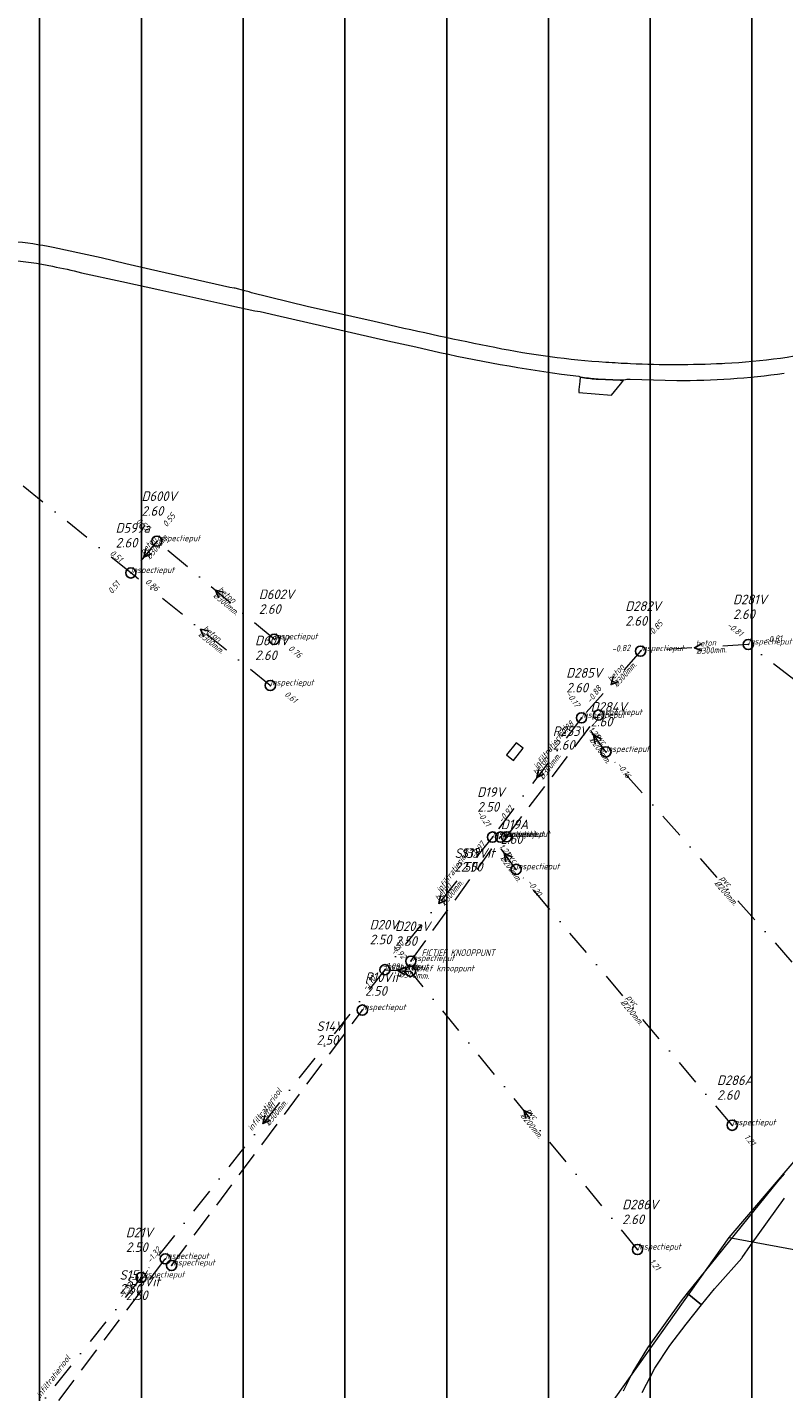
# Model space of a CAD drawing. Extents: x 148869 to 161638, y 453607 to 469810.
# Tile 762 of 1056: x 156635 to 156784, y 467555 to 467823. Entities that reach past the tile are written whole.
import ezdxf
from ezdxf.lldxf.tags import DXFTag

# ---------------------------------------------------------------- set-up
doc = ezdxf.new("R2010")
doc.units = 0
doc.header["$PDMODE"] = 32
doc.header["$PDSIZE"] = 2
doc.linetypes.add('RI-HWA', pattern=[7.4, 5, -2.4])
doc.linetypes.add('RI-VWA', pattern=[11, 5, -3, 0, -3])
doc.layers.get('0').update_dxf_attribs({"linetype": 'CONTINUOUS'})
doc.layers.get('DEFPOINTS').update_dxf_attribs({"linetype": 'CONTINUOUS'})
doc.layers.add('2022 hatch', color=10, linetype='CONTINUOUS')
for name, color, linetype, lineweight in [('B-OI-RI-BIJZONDERDERHEDEN-T18', 134, 'CONTINUOUS', 18), ('B-OI-RI-DRUKLEIDING-G-niet meenemen', 190, 'RI-PERS', 18), ('B-OI-RI-HWA-PUTDEKSELHOOGTE-T25', 150, 'CONTINUOUS', 25), ('B-OI-RI-HWA-PUTNUMMER-T25', 150, 'CONTINUOUS', 25), ('B-OI-RI-HWA_IT TRANSPORTLEIDING-G', 134, 'RI-HWA', 18), ('B-OI-RI-HWA_RIOOLPUT-S', 150, 'CONTINUOUS', 25), ('B-OI-RI-STRENGTYPE-T18', 31, 'CONTINUOUS', 18), ('B-OI-RI-STROOMRICHTING-S', 252, 'CONTINUOUS', 25), ('B-OI-RI-VWA-BOB-T18', 34, 'CONTINUOUS', 18), ('B-OI-RI-VWA-DIAMETER-T18', 34, 'CONTINUOUS', 18), ('B-OI-RI-VWA-MATERIAAL-T18', 34, 'CONTINUOUS', 18), ('B-OI-RI-VWA_PUTDEKSELHOOGTE-T25', 34, 'CONTINUOUS', 25), ('B-OI-RI-VWA_PUTNUMMER-T25', 34, 'CONTINUOUS', 25), ('B-OI-RI-VWA_RIOOLPUT-S', 34, 'CONTINUOUS', 25), ('B-OI-RI-VWA_TRANSPORTLEIDING-G', 34, 'RI-VWA', 18), ('B-RO-VH-VERHARDING_ASFALT-GV', 251, 'CONTINUOUS', 18), ('B-RO-VH-VERHARDING_STRAATBAKSTEEN-GV', 251, 'CONTINUOUS', 18)]:
    doc.layers.add(name, color=color, linetype=linetype, lineweight=lineweight)
doc.styles.add('NLCS-ISO-M500-T18_CURSIEF', font='NLCS-ISO.ttf', dxfattribs={"oblique": 15, "height": 0.9})
doc.styles.add('NLCS-ISO-M750-T25_CURSIEF', font='NLCS-ISO.ttf', dxfattribs={"oblique": 15, "height": 1.875})
tags = doc.linetypes.add('RI-PERS', pattern='A,7,-2,["P",Standard,S=1.8,R=0,X=-0.5,Y=-0.9],-2,7,-2,[102,NLCS.SHX,S=1,R=180,X=0,Y=0],-2', length=22).pattern_tags.tags
tags[6] = DXFTag(74, 10)

# ---------------------------------------------------------------- blocks, each defined once
blk = doc.blocks.new('ACMAP_ANN_TEMPLATE_strengtype')
at = {"color": 0, "linetype": 'ByBlock', "style": 'NLCS-ISO-M500-T18_CURSIEF', "oblique": 15}
blk.add_attdef('type', (-0.78, 3.09), '', height=1.2, dxfattribs=at)
blk = doc.blocks.new('ACMAP_ANN_TEMPLATE_vwa-diam')
at = {"color": 0, "linetype": 'ByBlock', "style": 'NLCS-ISO-M500-T18_CURSIEF', "oblique": 15}
blk.add_attdef('vwa-diam', (0.3, -1.3), '', height=1.2, dxfattribs=at)
blk = doc.blocks.new('ACMAP_ANN_TEMPLATE_vwa-materiaal')
at = {"color": 0, "linetype": 'ByBlock', "style": 'NLCS-ISO-M500-T18_CURSIEF', "oblique": 15}
blk.add_attdef('vwa-mat', (0.3, 0.2), '', height=1.2, dxfattribs=at)
blk = doc.blocks.new('ACMAP_ANN_TEMPLATE_vwa-nap-l')
at = {"color": 0, "linetype": 'ByBlock', "style": 'NLCS-ISO-M500-T18_CURSIEF', "oblique": 15}
blk.add_attdef('vwa-nap-l', (3.3, 0.2), '', height=1.2, dxfattribs=at)
blk = doc.blocks.new('ACMAP_ANN_TEMPLATE_vwa-nap-r')
at = {"color": 0, "linetype": 'ByBlock', "style": 'NLCS-ISO-M500-T18_CURSIEF', "oblique": 15}
blk.add_attdef('vwa-nap-r', (-5.6, 0.2), '', height=1.2, dxfattribs=at)
blk = doc.blocks.new('ACMAP_ANN_TEMPLATE_hwa-puth')
at = {"color": 0, "linetype": 'ByBlock', "style": 'NLCS-ISO-M750-T25_CURSIEF', "oblique": 15}
blk.add_attdef('hwa-puth', (-9, -6.8), '', height=1.88, dxfattribs=at)
blk = doc.blocks.new('ACMAP_ANN_TEMPLATE_hwa-putnr')
at = {"color": 0, "linetype": 'ByBlock', "style": 'NLCS-ISO-M750-T25_CURSIEF', "oblique": 15}
blk.add_attdef('hwa-putnr', (-9, -4.1), '', height=1.88, dxfattribs=at)
blk = doc.blocks.new('ACMAP_ANN_TEMPLATE_type knoop')
at = {"layer": 'DEFPOINTS', "style": 'NLCS-ISO-M500-T18_CURSIEF', "oblique": 15}
blk.add_attdef('type_knoop', (0, 0), '', height=1.2, dxfattribs=at)
blk = doc.blocks.new('ACMAP_ANN_TEMPLATE_vwa-puth')
at = {"color": 0, "linetype": 'ByBlock', "style": 'NLCS-ISO-M750-T25_CURSIEF', "oblique": 15}
blk.add_attdef('vwa-puth', (-3, 5), '', height=1.88, dxfattribs=at)
blk = doc.blocks.new('ACMAP_ANN_TEMPLATE_vwa-putnr')
at = {"color": 0, "linetype": 'ByBlock', "style": 'NLCS-ISO-M750-T25_CURSIEF', "oblique": 15}
blk.add_attdef('vaw-putnr', (-3, 7.9), '', height=1.88, dxfattribs=at)

msp = doc.modelspace()

# ---------------------------------------------------------------- hatches: boundary and pattern name
at = {"layer": '2022 hatch'}
h = msp.add_hatch(dxfattribs=at)
h.set_pattern_fill('ANSI31', color=256, scale=19.992, angle=45)
h.set_pattern_definition([(90, (0, 0), (-19.992, 0), [])])
h.paths.add_polyline_path([(158379.84, 467996.89), (158366.84, 468022.67), (158189.84, 468166.16), (157828.17, 468458.42), (157739.22, 468518.82), (157641.11, 468619.81), (157530.39, 468683.16), (157482.59, 468721.96), (157387.79, 468799.09), (157358.04, 468834.15), (157275.29, 468902.27), (157210.79, 468954.43), (157194.02, 469053.71), (156902.95, 469077.05), (156826.8, 468954.1), (156792.27, 468881.17), (156787.74, 468869.52), (156766.12, 468853.14), (156708.66, 468812.18), (156684.68, 468714.31), (156691.12, 468637.35), (156646.96, 468557.82), (156546.37, 468484.25), (156540.57, 468402.6), (156240.02, 468051.1), (156133.15, 468060.94), (155534.46, 467899.58), (155877.43, 467514.28), (156068.55, 467349.02), (156564.13, 467124.76), (157053.01, 467402.65), (157255.96, 467459.7), (157295.2, 467601.79), (157494.95, 467833.47), (157733.53, 467653.62), (157958.73, 467372.41), (158076.05, 467263.89), (158097.91, 467222.3), (158172.49, 467148.19), (158328.77, 467127.74), (158565.83, 467340.97), (158654.01, 467555.95), (158521.87, 467664.49), (158523.64, 467683.01), (158588.43, 467828.66)])

# ---------------------------------------------------------------- linework, layer by layer
at = {"layer": 'B-OI-RI-DRUKLEIDING-G-niet meenemen'}
for p, q in [((156772.77, 467585), (156831.44, 467653.45)), ((156749.11, 467551.63), (156772.77, 467585)), ((156772.77, 467585), (156814.3, 467577.31))]:
    msp.add_line(p, q, dxfattribs=at)
at = {"layer": 'B-OI-RI-HWA_IT TRANSPORTLEIDING-G', "color": 251}
for p, q in [((156729.07, 467663.64), (156747.15, 467687.56)), ((156710.26, 467639.25), (156727.87, 467663.6)), ((156663.26, 467579.49), (156700.73, 467629.63)), ((156618.81, 467523.46), (156662.03, 467580.78))]:
    msp.add_line(p, q, dxfattribs=at)
at = {"layer": 'B-OI-RI-HWA_RIOOLPUT-S', "color": 251}
for p in [(156747.15, 467687.56), (156727.87, 467663.6), (156729.07, 467663.64), (156710.26, 467639.25), (156700.73, 467629.63), (156662.03, 467580.78), (156663.26, 467579.49)]:
    msp.add_point(p, dxfattribs=at)
at = {"layer": 'B-OI-RI-STROOMRICHTING-S', "color": 251}
for points in [[(156658.18, 467720.28), (156657.8, 467718.58), (156659.39, 467719.29)], [(156673.45, 467711.69), (156671.89, 467712.07), (156672.52, 467710.59)], [(156670.52, 467704.07), (156668.95, 467704.41), (156669.61, 467702.95)], [(156767.36, 467701.57), (156765.96, 467700.77), (156767.45, 467700.14)], [(156749.99, 467695.12), (156749.58, 467693.56), (156751.08, 467694.16)], [(156747.71, 467682.85), (156746.17, 467683.67), (156746.45, 467681.94)], [(156735.32, 467676.89), (156735.04, 467675.3), (156736.48, 467676.03)], [(156730.15, 467659.63), (156728.61, 467660.43), (156728.9, 467658.71)], [(156716.08, 467652.15), (156715.73, 467650.58), (156717.2, 467651.24)], [(156709.27, 467638.09), (156707.67, 467637.41), (156709.17, 467636.53)], [(156681.55, 467608.92), (156681.21, 467607.34), (156682.67, 467608.03)], [(156733.95, 467609.27), (156732.48, 467609.93), (156732.83, 467608.36)]]:
    msp.add_lwpolyline(points, dxfattribs=at)
at = {"layer": 'B-OI-RI-VWA_RIOOLPUT-S'}
for p in [(156660.36, 467721.7), (156655.26, 467715.46), (156683.41, 467702.43), (156776.55, 467701.42), (156755.39, 467700.11), (156682.65, 467693.36), (156743.78, 467687.01), (156748.58, 467680.32), (156726.3, 467663.6), (156730.93, 467657.26), (156705.17, 467637.56), (156710.17, 467637.25), (156773.4, 467607.02), (156754.79, 467582.61), (156657.27, 467577.13)]:
    msp.add_point(p, dxfattribs=at)
at = {"layer": 'B-OI-RI-VWA_TRANSPORTLEIDING-G', "color": 251}
for p, q in [((156655.26, 467715.46), (156600.68, 467759.37)), ((156660.36, 467721.7), (156655.26, 467715.46)), ((156683.41, 467702.43), (156660.36, 467721.7)), ((156682.65, 467693.36), (156655.26, 467715.46)), ((156755.39, 467700.11), (156743.78, 467687.01)), ((156776.55, 467701.42), (156755.39, 467700.11)), ((156794.27, 467687.81), (156776.55, 467701.42)), ((156743.78, 467687.01), (156726.3, 467663.6)), ((156748.58, 467680.32), (156743.78, 467687.01)), ((156792.55, 467630.77), (156748.58, 467680.32)), ((156726.3, 467663.6), (156705.17, 467637.56)), ((156730.93, 467657.26), (156726.3, 467663.6)), ((156773.4, 467607.02), (156730.93, 467657.26)), ((156705.17, 467637.56), (156657.27, 467577.13)), ((156705.17, 467637.56), (156710.17, 467637.25)), ((156754.79, 467582.61), (156710.17, 467637.25)), ((156657.27, 467577.13), (156609.56, 467517.13))]:
    msp.add_line(p, q, dxfattribs=at)
at = {"layer": 'B-RO-VH-VERHARDING_ASFALT-GV'}
for points in [[(156639.98, 467779.39, 0.056952), (156623.92, 467780.73)], [(156622.99, 467776.97, -0.068607), (156639.88, 467775.67)], [(156639.88, 467775.67, -0.013248), (156645.55, 467774.42)], [(156726.76, 467759.7, -0.006897), (156704.73, 467764.42)], [(156715.93, 467758.77, 0.022621), (156743.26, 467754.07)], [(156748.58, 467756.81, -0.034183), (156726.76, 467759.7)], [(156793.64, 467759.6, -0.045548), (156771.92, 467756.58)], [(156753.42, 467756.53, -0.006), (156748.58, 467756.81)], [(156771.43, 467756.55, -0.023475), (156753.42, 467756.53)], [(156743.98, 467753.85, 0.025905), (156747.07, 467753.52)], [(156752.1, 467753.37, -0.089625), (156753.32, 467753.49)], [(156762.5, 467753.26, 0.035441), (156783.58, 467754.68)]]:
    msp.add_lwpolyline(points, format="xyb", dxfattribs=at)
at = {"layer": 'B-RO-VH-VERHARDING_ASFALT-GV', "flags": 128}
for points in [[(156704.73, 467764.42), (156703.04, 467764.83), (156689.92, 467767.8), (156678.97, 467770.45), (156678.5, 467770.63), (156677.67, 467770.89), (156675.73, 467771.36), (156675.52, 467771.4), (156674.67, 467771.48), (156659.11, 467775.06), (156654.26, 467776.18), (156649.41, 467777.31), (156645.74, 467778.15), (156639.98, 467779.39)], [(156645.55, 467774.42), (156653.45, 467772.7), (156660.94, 467771.07), (156673.88, 467768.17), (156675.12, 467767.94), (156679.59, 467766.96), (156680.65, 467766.79), (156683.73, 467766.11), (156705.74, 467761.07), (156711.22, 467759.87), (156715.93, 467758.77)], [(156771.92, 467756.58), (156771.43, 467756.55)], [(156743.26, 467754.07), (156743.5, 467753.99), (156743.51, 467753.92), (156743.98, 467753.85)], [(156747.07, 467753.52), (156751.39, 467753.31), (156752.05, 467753.3), (156752.1, 467753.37)], [(156753.32, 467753.49), (156762.5, 467753.26)], [(156783.57, 467597.51), (156782.26, 467595.98), (156764.56, 467574.04), (156767.37, 467571.74), (156769.92, 467574.91), (156770.48, 467575.54), (156775.26, 467580.94), (156775.36, 467581.05), (156776.96, 467583.43), (156783.63, 467592.7)], [(156755.71, 467554.54), (156758.2, 467559.32), (156761.15, 467563.78), (156764.32, 467567.95), (156767.37, 467571.74), (156764.56, 467574.04), (156763.37, 467572.56), (156756.74, 467563.32), (156753.9, 467558.6), (156751.94, 467554.82)]]:
    msp.add_lwpolyline(points, dxfattribs=at)
at = {"layer": 'B-RO-VH-VERHARDING_STRAATBAKSTEEN-GV', "flags": 128}
for points in [[(156743.98, 467753.85), (156743.51, 467753.92), (156743.43, 467753.04), (156743.29, 467751.51), (156743.26, 467751.21), (156743.23, 467750.92)], [(156743.23, 467750.92), (156749.69, 467750.35), (156751.45, 467752.54), (156751.71, 467752.87), (156752.05, 467753.3), (156751.39, 467753.31), (156747.07, 467753.52)]]:
    msp.add_lwpolyline(points, dxfattribs=at)
at = {"layer": 'B-RO-VH-VERHARDING_STRAATBAKSTEEN-GV'}
msp.add_lwpolyline([(156747.07, 467753.52, -0.025905), (156743.98, 467753.85)], format="xyb", dxfattribs=at)
at = {"layer": 'B-RO-VH-VERHARDING_STRAATBAKSTEEN-GV', "flags": 128}
msp.add_lwpolyline([(156732.33, 467681.05), (156730.95, 467682.13), (156729.05, 467679.72), (156730.42, 467678.64)], close=True, dxfattribs=at)

# ---------------------------------------------------------------- block references
at = {"layer": 'B-OI-RI-HWA-PUTDEKSELHOOGTE-T25', "color": 251}
for p, values in [((156747.15, 467687.56), {'hwa-puth': '2.60'}), ((156727.87, 467663.6), {'hwa-puth': '2.50'}), ((156729.07, 467663.64), {'hwa-puth': '2.50'}), ((156710.26, 467639.25), {'hwa-puth': '2.50'}), ((156700.73, 467629.63), {'hwa-puth': '2.50'}), ((156662.03, 467580.78), {'hwa-puth': '2.50'}), ((156663.26, 467579.49), {'hwa-puth': '2.50'})]:
    msp.add_blockref('ACMAP_ANN_TEMPLATE_hwa-puth', p, dxfattribs=at).add_auto_attribs(values)
at = {"layer": 'B-OI-RI-HWA-PUTNUMMER-T25', "color": 251}
for p, values in [((156747.15, 467687.56), {'hwa-putnr': 'R253V'}), ((156727.87, 467663.6), {'hwa-putnr': 'S13V'}), ((156729.07, 467663.64), {'hwa-putnr': 'S13Vit'}), ((156710.26, 467639.25), {'hwa-putnr': 'R10Vit'}), ((156700.73, 467629.63), {'hwa-putnr': 'S14V'}), ((156662.03, 467580.78), {'hwa-putnr': 'S15V'}), ((156663.26, 467579.49), {'hwa-putnr': 'S15Vit'})]:
    msp.add_blockref('ACMAP_ANN_TEMPLATE_hwa-putnr', p, dxfattribs=at).add_auto_attribs(values)
at = {"layer": 'B-OI-RI-STRENGTYPE-T18', "color": 251}
for p, rotation in [((156738.11, 467675.6), 52.91608496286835), ((156719.07, 467651.42), 54.12542247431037), ((156681.99, 467604.56), 53.22896067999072), ((156640.42, 467552.12), 52.98324772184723)]:
    msp.add_blockref('ACMAP_ANN_TEMPLATE_strengtype', p, dxfattribs=dict(at, rotation=rotation)).add_auto_attribs({'type': 'infiltratieriool'})
at = {"layer": 'B-OI-RI-VWA-BOB-T18', "color": 251}
for name, p, rotation, values in [('ACMAP_ANN_TEMPLATE_vwa-nap-r', (156660.36, 467721.7), 320.104084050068, {'vwa-nap-r': '0.55'}), ('ACMAP_ANN_TEMPLATE_vwa-nap-l', (156660.36, 467721.7), 50.74060663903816, {'vwa-nap-l': '0.55'}), ('ACMAP_ANN_TEMPLATE_vwa-nap-r', (156655.26, 467715.46), 321.1011958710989, {'vwa-nap-r': '0.51'}), ('ACMAP_ANN_TEMPLATE_vwa-nap-r', (156655.26, 467715.46), 50.74060663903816, {'vwa-nap-r': '0.51'}), ('ACMAP_ANN_TEMPLATE_vwa-nap-l', (156655.26, 467715.46), 321.183073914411, {'vwa-nap-l': '0.86'}), ('ACMAP_ANN_TEMPLATE_vwa-nap-l', (156755.39, 467700.11), 48.45072709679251, {'vwa-nap-l': '-0.85'}), ('ACMAP_ANN_TEMPLATE_vwa-nap-r', (156776.55, 467701.42), 322.4736222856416, {'vwa-nap-r': '-0.81'}), ('ACMAP_ANN_TEMPLATE_vwa-nap-l', (156776.55, 467701.42), 3.542618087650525, {'vwa-nap-l': '-0.81'}), ('ACMAP_ANN_TEMPLATE_vwa-nap-l', (156683.41, 467702.43), 320.104084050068, {'vwa-nap-l': '0.76'}), ('ACMAP_ANN_TEMPLATE_vwa-nap-r', (156755.39, 467700.11), 3.542618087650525, {'vwa-nap-r': '-0.82'}), ('ACMAP_ANN_TEMPLATE_vwa-nap-l', (156682.65, 467693.36), 321.1011958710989, {'vwa-nap-l': '0.61'}), ('ACMAP_ANN_TEMPLATE_vwa-nap-r', (156743.78, 467687.01), 305.6590155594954, {'vwa-nap-r': '-0.17'}), ('ACMAP_ANN_TEMPLATE_vwa-nap-l', (156743.78, 467687.01), 53.25169096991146, {'vwa-nap-l': '-0.88'}), ('ACMAP_ANN_TEMPLATE_vwa-nap-r', (156743.78, 467687.01), 48.45072709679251, {'vwa-nap-r': '-0.88'}), ('ACMAP_ANN_TEMPLATE_vwa-nap-r', (156748.58, 467680.32), 311.5854163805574, {'vwa-nap-r': '1.21'}), ('ACMAP_ANN_TEMPLATE_vwa-nap-l', (156748.58, 467680.32), 305.6590155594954, {'vwa-nap-l': '-0.16'}), ('ACMAP_ANN_TEMPLATE_vwa-nap-l', (156726.3, 467663.6), 50.94260725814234, {'vwa-nap-l': '-0.97'}), ('ACMAP_ANN_TEMPLATE_vwa-nap-r', (156726.3, 467663.6), 306.1400545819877, {'vwa-nap-r': '-0.21'}), ('ACMAP_ANN_TEMPLATE_vwa-nap-r', (156726.3, 467663.6), 53.25169096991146, {'vwa-nap-r': '-0.97'}), ('ACMAP_ANN_TEMPLATE_vwa-nap-r', (156730.93, 467657.26), 310.2092521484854, {'vwa-nap-r': '1.21'}), ('ACMAP_ANN_TEMPLATE_vwa-nap-l', (156730.93, 467657.26), 306.1400545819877, {'vwa-nap-l': '-0.20'}), ('ACMAP_ANN_TEMPLATE_vwa-nap-l', (156705.17, 467637.56), 51.59780343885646, {'vwa-nap-l': '-1.10'}), ('ACMAP_ANN_TEMPLATE_vwa-nap-r', (156710.17, 467637.25), 309.2356895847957, {'vwa-nap-r': '0.92'}), ('ACMAP_ANN_TEMPLATE_vwa-nap-r', (156710.17, 467637.25), 356.4522029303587, {'vwa-nap-r': '-1.09'}), ('ACMAP_ANN_TEMPLATE_vwa-nap-l', (156705.17, 467637.56), 356.4522029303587, {'vwa-nap-l': '-1.10'}), ('ACMAP_ANN_TEMPLATE_vwa-nap-r', (156705.17, 467637.56), 50.94260725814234, {'vwa-nap-r': '-1.10'}), ('ACMAP_ANN_TEMPLATE_vwa-nap-l', (156773.4, 467607.02), 310.2092521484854, {'vwa-nap-l': '1.21'}), ('ACMAP_ANN_TEMPLATE_vwa-nap-l', (156657.27, 467577.13), 51.50944983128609, {'vwa-nap-l': '-1.32'}), ('ACMAP_ANN_TEMPLATE_vwa-nap-l', (156754.79, 467582.61), 309.2356895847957, {'vwa-nap-l': '1.21'}), ('ACMAP_ANN_TEMPLATE_vwa-nap-r', (156657.27, 467577.13), 51.59780343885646, {'vwa-nap-r': '-1.32'})]:
    msp.add_blockref(name, p, dxfattribs=dict(at, rotation=rotation)).add_auto_attribs(values)
at = {"layer": 'B-OI-RI-VWA-DIAMETER-T18', "color": 251}
for p, rotation, values in [((156657.81, 467718.58), 50.74060663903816, {'vwa-diam': '%%c300mm.'}), ((156671.89, 467712.07), 320.104084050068, {'vwa-diam': '%%c300mm.'}), ((156668.95, 467704.41), 321.1011958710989, {'vwa-diam': '%%c300mm.'}), ((156765.97, 467700.77), 3.542618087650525, {'vwa-diam': '%%c300mm.'}), ((156749.58, 467693.56), 48.45072709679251, {'vwa-diam': '%%c300mm.'}), ((156735.04, 467675.3), 53.25169096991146, {'vwa-diam': '%%c300mm.'}), ((156746.18, 467683.66), 305.6590155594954, {'vwa-diam': '%%c200mm.'}), ((156728.61, 467660.43), 306.1400545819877, {'vwa-diam': '%%c200mm.'}), ((156715.73, 467650.58), 50.94260725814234, {'vwa-diam': '%%c300mm.'}), ((156770.57, 467655.54), 311.5854163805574, {'vwa-diam': '%%c200mm.'}), ((156707.67, 467637.41), 356.4522029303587, {'vwa-diam': '%%c300mm.'}), ((156752.17, 467632.14), 310.2092521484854, {'vwa-diam': '%%c200mm.'}), ((156681.22, 467607.34), 51.59780343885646, {'vwa-diam': '%%c300mm.'}), ((156732.48, 467609.93), 309.2356895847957, {'vwa-diam': '%%c200mm.'})]:
    msp.add_blockref('ACMAP_ANN_TEMPLATE_vwa-diam', p, dxfattribs=dict(at, rotation=rotation)).add_auto_attribs(values)
at = {"layer": 'B-OI-RI-VWA-MATERIAAL-T18', "color": 251}
for p, rotation, values in [((156657.81, 467718.58), 50.74060663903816, {'vwa-mat': 'beton'}), ((156671.89, 467712.07), 320.104084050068, {'vwa-mat': 'beton'}), ((156668.95, 467704.41), 321.1011958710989, {'vwa-mat': 'beton'}), ((156765.97, 467700.77), 3.542618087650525, {'vwa-mat': 'beton'}), ((156749.58, 467693.56), 48.45072709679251, {'vwa-mat': 'beton'}), ((156746.18, 467683.66), 305.6590155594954, {'vwa-mat': 'pvc'}), ((156735.04, 467675.3), 53.25169096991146, {'vwa-mat': 'beton'}), ((156728.61, 467660.43), 306.1400545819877, {'vwa-mat': 'pvc'}), ((156715.73, 467650.58), 50.94260725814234, {'vwa-mat': 'beton'}), ((156770.57, 467655.54), 311.5854163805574, {'vwa-mat': 'pvc'}), ((156707.67, 467637.41), 356.4522029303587, {'vwa-mat': 'beton'}), ((156752.17, 467632.14), 310.2092521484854, {'vwa-mat': 'pvc'}), ((156681.22, 467607.34), 51.59780343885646, {'vwa-mat': 'beton'}), ((156732.48, 467609.93), 309.2356895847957, {'vwa-mat': 'pvc'})]:
    msp.add_blockref('ACMAP_ANN_TEMPLATE_vwa-materiaal', p, dxfattribs=dict(at, rotation=rotation)).add_auto_attribs(values)
at = {"layer": 'B-OI-RI-VWA_PUTDEKSELHOOGTE-T25', "color": 251}
for p, values in [((156660.36, 467721.7), {'vwa-puth': '2.60'}), ((156655.26, 467715.46), {'vwa-puth': '2.60'}), ((156683.41, 467702.43), {'vwa-puth': '2.60'}), ((156776.55, 467701.42), {'vwa-puth': '2.60'}), ((156755.39, 467700.11), {'vwa-puth': '2.60'}), ((156682.65, 467693.36), {'vwa-puth': '2.60'}), ((156743.78, 467687.01), {'vwa-puth': '2.60'}), ((156748.58, 467680.32), {'vwa-puth': '2.60'}), ((156726.3, 467663.6), {'vwa-puth': '2.50'}), ((156730.93, 467657.26), {'vwa-puth': '2.60'}), ((156705.17, 467637.56), {'vwa-puth': '2.50'}), ((156710.17, 467637.25), {'vwa-puth': '2.50'}), ((156773.4, 467607.02), {'vwa-puth': '2.60'}), ((156754.79, 467582.61), {'vwa-puth': '2.60'}), ((156657.27, 467577.13), {'vwa-puth': '2.50'})]:
    msp.add_blockref('ACMAP_ANN_TEMPLATE_vwa-puth', p, dxfattribs=at).add_auto_attribs(values)
at = {"layer": 'B-OI-RI-VWA_PUTNUMMER-T25', "color": 251}
for p, values in [((156660.36, 467721.7), {'vaw-putnr': 'D600V'}), ((156655.26, 467715.46), {'vaw-putnr': 'D599a'}), ((156683.41, 467702.43), {'vaw-putnr': 'D602V'}), ((156776.55, 467701.42), {'vaw-putnr': 'D281V'}), ((156755.39, 467700.11), {'vaw-putnr': 'D282V'}), ((156682.65, 467693.36), {'vaw-putnr': 'D601V'}), ((156743.78, 467687.01), {'vaw-putnr': 'D285V'}), ((156748.58, 467680.32), {'vaw-putnr': 'D284V'}), ((156726.3, 467663.6), {'vaw-putnr': 'D19V'}), ((156730.93, 467657.26), {'vaw-putnr': 'D19A'}), ((156705.17, 467637.56), {'vaw-putnr': 'D20V'}), ((156710.17, 467637.25), {'vaw-putnr': 'D20aV'}), ((156773.4, 467607.02), {'vaw-putnr': 'D286A'}), ((156754.79, 467582.61), {'vaw-putnr': 'D286V'}), ((156657.27, 467577.13), {'vaw-putnr': 'D21V'})]:
    msp.add_blockref('ACMAP_ANN_TEMPLATE_vwa-putnr', p, dxfattribs=at).add_auto_attribs(values)
at = {"layer": 'DEFPOINTS'}
for p, values in [((156660.36, 467721.7), {'type_knoop': 'inspectieput'}), ((156655.26, 467715.46), {'type_knoop': 'inspectieput'}), ((156683.41, 467702.43), {'type_knoop': 'inspectieput'}), ((156776.55, 467701.42), {'type_knoop': 'inspectieput'}), ((156755.39, 467700.11), {'type_knoop': 'inspectieput'}), ((156682.65, 467693.36), {'type_knoop': 'inspectieput'}), ((156747.15, 467687.56), {'type_knoop': 'inspectieput'}), ((156743.78, 467687.01), {'type_knoop': 'inspectieput'}), ((156748.58, 467680.32), {'type_knoop': 'inspectieput'}), ((156726.3, 467663.6), {'type_knoop': 'inspectieput'}), ((156727.87, 467663.6), {'type_knoop': 'inspectieput'}), ((156729.07, 467663.64), {'type_knoop': 'inspectieput'}), ((156730.93, 467657.26), {'type_knoop': 'inspectieput'}), ((156710.26, 467639.25), {'type_knoop': 'inspectieput'}), ((156705.17, 467637.56), {'type_knoop': 'inspectieput'}), ((156710.17, 467637.25), {'type_knoop': 'fictief knooppunt'}), ((156700.73, 467629.63), {'type_knoop': 'inspectieput'}), ((156773.4, 467607.02), {'type_knoop': 'inspectieput'}), ((156662.03, 467580.78), {'type_knoop': 'inspectieput'}), ((156754.79, 467582.61), {'type_knoop': 'inspectieput'}), ((156663.26, 467579.49), {'type_knoop': 'inspectieput'}), ((156657.27, 467577.13), {'type_knoop': 'inspectieput'})]:
    msp.add_blockref('ACMAP_ANN_TEMPLATE_type knoop', p, dxfattribs=at).add_auto_attribs(values)

# ---------------------------------------------------------------- texts
at = {"layer": 'B-OI-RI-BIJZONDERDERHEDEN-T18', "color": 251, "style": 'NLCS-ISO-M500-T18_CURSIEF', "oblique": 15, "width": 0.8}
msp.add_text('FICTIEF KNOOPPUNT', height=1.35, dxfattribs=at).set_placement((156712.36, 467640.22))

doc.saveas('drawing.dxf')
